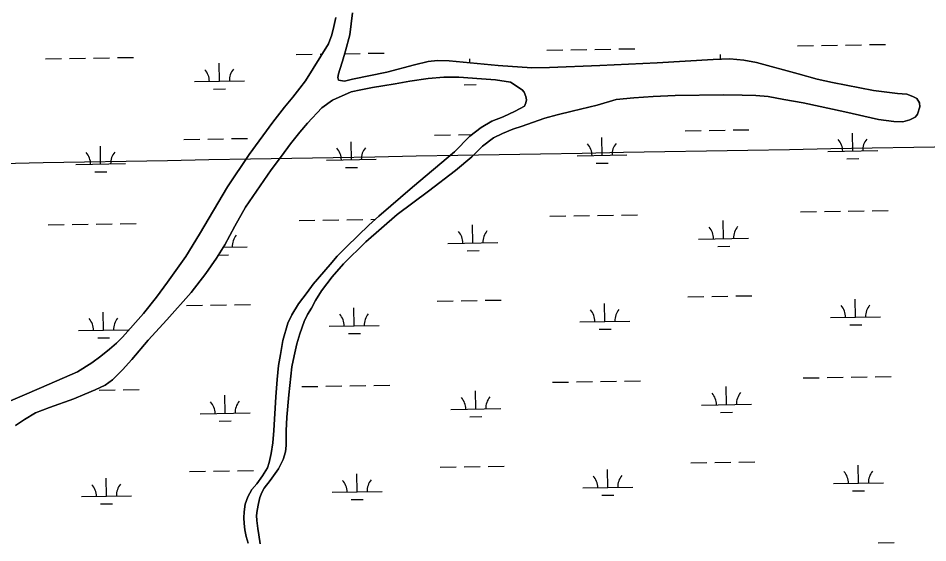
# Model space of a CAD drawing. Extents: x 3892998 to 3931244, y 278583 to 304547.
# Drawn here: x 3913776 to 3915597, y 295661 to 296712 of the extents above; entities that cross this region are included whole.
import ezdxf

# ---------------------------------------------------------------- set-up
doc = ezdxf.new("R2010")
doc.units = 0
for name, color, linetype in [('V-GRID-MAJR', 7, 'Continuous'), ('V-TOPO-SHOR', 7, 'Continuous'), ('V-WETL-SWMP', 7, 'Continuous')]:
    doc.layers.add(name, color=color, linetype=linetype)

msp = doc.modelspace()

# ---------------------------------------------------------------- linework, layer by layer
at = {"layer": 'V-GRID-MAJR'}
msp.add_spline([(3897060.6180000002, 296135.19), (3902372.4110000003, 296225.205), (3907684.191, 296315.993), (3912995.9590000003, 296407.553), (3918307.7120000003, 296499.886), (3923619.453, 296592.991), (3928931.179, 296686.869), (3928931.18, 296686.869)], degree=3, dxfattribs=at)
at = {"layer": 'V-TOPO-SHOR'}
for points in [[(3914445.203, 296722.14400000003), (3914439.882, 296678.278), (3914431.098, 296645.915), (3914425.186, 296625.39400000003), (3914419.703, 296608.828), (3914417.256, 296600.343), (3914415.81, 296593.036), (3914417.145, 296587.289), (3914429.39, 296585.207), (3914445.449, 296589.419), (3914514.202, 296603.27), (3914569.3200000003, 296618.42100000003), (3914596.47, 296624.518), (3914615.679, 296627.123), (3914639.009, 296626.132), (3914736.642, 296616.985), (3914804.639, 296611.853), (3914839.656, 296612.541), (3914940.5670000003, 296616.817), (3915055.335, 296622.163), (3915167.15, 296629.114), (3915200.585, 296630.013), (3915228.45, 296627.203), (3915253.9280000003, 296622.83), (3915337.7970000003, 296600.155), (3915375.679, 296589.14900000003), (3915405.8850000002, 296582.561), (3915488.622, 296566.422), (3915536.242, 296560.674), (3915555.022, 296559.326), (3915566.852, 296554.87200000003), (3915574.923, 296550.452), (3915580.1920000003, 296542.098), (3915581.112, 296533.982), (3915580.9110000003, 296533.78500000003), (3915576.633, 296519.183), (3915575.0330000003, 296517.219), (3915571.4390000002, 296513.295), (3915561.105, 296507.64900000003), (3915547.23, 296504.206), (3915529.2320000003, 296504.362), (3915498.215, 296508.781), (3915430.897, 296523.797), (3915347.585, 296542.117), (3915308.478, 296548.979), (3915277.473, 296554.587), (3915252.768, 296556.776), (3915225.4790000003, 296557.407), (3915188.1010000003, 296558.124), (3915091.365, 296556.58), (3915047.237, 296554.386), (3915008.651, 296552.344), (3914973.413, 296548.889)], [(3913740.636, 295936.414), (3913823.023, 295971.708), (3913895.092, 296002.934), (3913923.3340000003, 296021.087), (3913941.645, 296034.379), (3913958.58, 296048.674), (3913972.926, 296060.81200000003), (3913984.897, 296072.776), (3914026.6410000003, 296119.889), (3914053.029, 296152.49700000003), (3914074.849, 296182.768), (3914111.881, 296233.878), (3914139.168, 296279.137), (3914194.77, 296373.601), (3914238.247, 296438.5), (3914286.08, 296503.561), (3914309.0810000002, 296533.23), (3914326.069, 296553.655), (3914339.866, 296571.141), (3914351.071, 296586.077), (3914397.595, 296660.049), (3914404.079, 296678.19), (3914408.181, 296695.166), (3914411.696, 296712.74)], [(3914658.5100000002, 296593.722), (3914628.444, 296593.388), (3914596.573, 296590.49700000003), (3914559.934, 296585.075), (3914530.418, 296579.79), (3914505.8570000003, 296575.847), (3914485.4560000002, 296572.66000000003), (3914461.683, 296568.315), (3914442.856, 296563.928), (3914405.136, 296547.636), (3914383.6380000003, 296531.99700000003), (3914355.2860000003, 296500.989), (3914340.1, 296483.12), (3914321.309, 296460.139), (3914303.098, 296435.373), (3914282.686, 296407.858), (3914231.0130000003, 296332.94), (3914209.72, 296294.94800000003), (3914189.8170000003, 296257.735), (3914172.973, 296230.782), (3914151.542, 296199.912), (3914122.338, 296161.791), (3914073.806, 296107.418), (3914036.269, 296066.401), (3914003.4990000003, 296027.716), (3913984.9250000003, 296007.107), (3913964.576, 295986.91000000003), (3913950.048, 295976.353), (3913929.99, 295966.833), (3913909.543, 295958.306), (3913887.307, 295948.805), (3913838.501, 295931.42100000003), (3913810.919, 295921.175), (3913788.651, 295907.917), (3913770.7430000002, 295895.411)], [(3914761.67, 296583.343), (3914731.448, 296587.955), (3914703.773, 296589.77400000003), (3914658.5100000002, 296593.722)], [(3914230.339, 295738.184), (3914235.7970000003, 295752.367), (3914243.633, 295767.121), (3914253.611, 295778.49700000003), (3914265.407, 295794.603), (3914275.231, 295810.919), (3914278.68, 295821.364), (3914282.788, 295839.511), (3914285.934, 295860.628), (3914287.532, 295885.516), (3914292.0640000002, 295953.065), (3914294.534, 295987.428), (3914297.348, 296016.059), (3914300.893, 296037.571), (3914305.882, 296066.184), (3914316.06, 296100.877), (3914323.9080000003, 296117.411), (3914337.5360000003, 296139.427), (3914354.528, 296162.00800000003), (3914366.531, 296178.902), (3914400.858, 296218.129), (3914414.833, 296234.61100000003), (3914432.577, 296252.837), (3914456.6920000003, 296276.346), (3914477.8200000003, 296297.112), (3914498.328, 296315.116), (3914565.423, 296372.839), (3914649.823, 296443.655), (3914680.328, 296475.014), (3914702.614, 296492.805), (3914724.458, 296505.068), (3914746.667, 296513.77), (3914771.273, 296525.614), (3914789.341, 296535.141), (3914792.2, 296541.961), (3914793.6350000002, 296548.273), (3914792.505, 296554.605), (3914789.22, 296563.33), (3914785.306, 296567.909), (3914761.67, 296583.343)], [(3914973.413, 296548.889), (3914935.171, 296537.163), (3914885.269, 296525.337), (3914855.362, 296517.69), (3914830.407, 296511.382), (3914805.432, 296502.705), (3914785.2120000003, 296495.369), (3914766.186, 296489.207), (3914745.761, 296480.886), (3914727.897, 296471.749), (3914705.619, 296454.946), (3914684.489, 296433.98), (3914651.84, 296406.199), (3914597.142, 296365.167), (3914534.49, 296318.276), (3914471.964, 296263.281), (3914427.125, 296219.794), (3914404.761, 296193.109), (3914383.378, 296165.428), (3914371.555, 296146.162), (3914363.119, 296130.426), (3914355.501, 296117.843), (3914348.464, 296103.675), (3914339.756, 296079.242), (3914333.8510000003, 296059.137), (3914328.508, 296035.26900000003), (3914324.166, 296012.977), (3914317.9590000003, 295957.3), (3914313.6210000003, 295912.47500000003), (3914312.591, 295884.621), (3914312.22, 295864.466), (3914312.341, 295855.572), (3914311.247, 295843.13), (3914306.369, 295827.561), (3914296.918, 295808.472), (3914280.515, 295785.491), (3914268.522, 295769.783), (3914263.511, 295761.331), (3914259.867, 295751.281), (3914257.176, 295739.444)], [(3914236.293, 295659.681), (3914232.633, 295672.98), (3914229.96, 295686.882), (3914228.494, 295699.002), (3914227.826, 295710.43200000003), (3914228.447, 295722.962), (3914230.339, 295738.184)], [(3914257.176, 295739.444), (3914254.481, 295725.012), (3914253.447, 295715.462), (3914254.106, 295705.126), (3914255.595, 295689.526), (3914257.565, 295676.415), (3914260.656, 295658.837)]]:
    msp.add_lwpolyline(points, dxfattribs=at)
at = {"layer": 'V-WETL-SWMP'}
for p, q in [((3914834.3275540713, 296647.4051244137), (3914866.3227608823, 296647.9589665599)), ((3914882.3203642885, 296648.2358876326), (3914914.3155710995, 296648.7897297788)), ((3914930.3131745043, 296649.06665085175), (3914962.3083813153, 296649.62049299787)), ((3914978.305984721, 296649.89741407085), (3915010.301191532, 296650.4512562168)), ((3915336.1603746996, 296656.09193078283), (3915368.1555815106, 296656.64577292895)), ((3915384.1531849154, 296656.9226940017), (3915416.1483917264, 296657.4765361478)), ((3915432.1459951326, 296657.7534572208), (3915464.1412019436, 296658.307299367)), ((3915480.1388053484, 296658.5842204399), (3915512.13401216, 296659.13806258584)), ((3913830.6619128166, 296630.0315116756), (3913862.6571196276, 296630.58535382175)), ((3913878.654723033, 296630.8622748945), (3913910.649929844, 296631.4161170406)), ((3913926.6475332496, 296631.6930381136), (3913958.6427400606, 296632.2468802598)), ((3913974.640343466, 296632.52380133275), (3914006.635550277, 296633.07764347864)), ((3914332.4947334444, 296638.7183180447), (3914364.4899402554, 296639.2721601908)), ((3914380.4875436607, 296639.54908126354), (3914384.7481526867, 296639.622833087)), ((3914429.50913285, 296640.3976528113), (3914460.475560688, 296640.9336866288)), ((3914476.4731640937, 296641.2106077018), (3914508.468370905, 296641.7644498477)), ((3914680.1473536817, 296622.27774390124), (3914680.013858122, 296629.98972116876)), ((3915182.00529345, 296629.51342900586), (3915181.846678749, 296638.6765275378)), ((3914178.804109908, 296585.3083071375), (3914178.181037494, 296621.3029147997)), ((3914630.6444198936, 296593.12973515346), (3914659.5715612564, 296593.630468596)), ((3914128.8115992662, 296584.44292878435), (3914228.7966205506, 296586.1736854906)), ((3914668.9058010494, 296578.3587340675), (3914692.9022061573, 296578.7741156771)), ((3914167.072980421, 296569.67192769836), (3914191.0693855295, 296570.08730930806)), ((3915111.07059382, 296485.99669622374), (3915143.0658006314, 296486.5505383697)), ((3915159.0634040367, 296486.82745944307), (3915191.0586108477, 296487.3813015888)), ((3915207.0562142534, 296487.658222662), (3915239.0514210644, 296488.21206480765)), ((3914107.404952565, 296468.6230834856), (3914139.400159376, 296469.17692563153)), ((3914155.397762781, 296469.453846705), (3914187.3929695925, 296470.00768885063)), ((3914203.390572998, 296470.28460992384), (3914235.385779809, 296470.83845206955)), ((3914443.0023875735, 296427.9953730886), (3914442.379315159, 296463.9899807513)), ((3914609.2377731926, 296477.3098898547), (3914641.232980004, 296477.8637320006)), ((3914657.2305834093, 296478.140653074), (3914684.844594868, 296478.61865602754)), ((3914944.8352082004, 296436.6821794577), (3914944.212135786, 296472.67678712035)), ((3915446.668028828, 296445.36898582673), (3915446.0449564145, 296481.3635934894)), ((3913941.169566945, 296419.3085667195), (3913940.5464945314, 296455.3031743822)), ((3915396.6755181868, 296444.5036074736), (3915496.66053947, 296446.2343641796)), ((3914393.009876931, 296427.1299947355), (3914492.9948982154, 296428.8607514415)), ((3914894.8426975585, 296435.8168011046), (3914994.827718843, 296437.54755781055)), ((3915434.9368993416, 296429.73260638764), (3915458.933304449, 296430.14798799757)), ((3913891.1770563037, 296418.4431883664), (3913991.162077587, 296420.1739450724)), ((3914431.2712580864, 296412.3589936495), (3914455.2676631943, 296412.7743752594)), ((3914933.1040787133, 296421.04580001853), (3914957.100483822, 296421.46118162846)), ((3913929.4384374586, 296403.67218728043), (3913953.4348425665, 296404.08756889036)), ((3914984.0637795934, 296317.27224451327), (3915016.0589864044, 296317.8260866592)), ((3915341.918169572, 296323.46676122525), (3915373.913376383, 296324.0206033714)), ((3915389.9109797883, 296324.2975244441), (3915421.9061865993, 296324.85136659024)), ((3915437.903790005, 296325.1282876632), (3915469.8989968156, 296325.6821298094)), ((3915485.8966002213, 296325.9590508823), (3915517.8918070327, 296326.51289302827)), ((3913932.4053281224, 296299.067868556), (3913964.400534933, 296299.6217107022)), ((3913980.3981383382, 296299.89863177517), (3914012.3933451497, 296300.45247392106)), ((3914338.252528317, 296306.0931484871), (3914370.2477351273, 296306.6469906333)), ((3914386.2453385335, 296306.92391170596), (3914418.2405453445, 296307.47775385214)), ((3914434.2381487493, 296307.7546749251), (3914466.2333555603, 296308.30851707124)), ((3914482.2309589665, 296308.5854381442), (3914491.062866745, 296308.73831988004)), ((3914840.085348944, 296314.77995485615), (3914872.080555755, 296315.3337970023)), ((3914888.078159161, 296315.61071807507), (3914920.0733659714, 296316.1645602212)), ((3914936.070969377, 296316.44148129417), (3914968.066176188, 296316.9953234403)), ((3915188.227546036, 296270.05675031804), (3915187.6044736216, 296306.05135798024)), ((3913836.4197076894, 296297.40634211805), (3913868.4149145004, 296297.9601842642)), ((3913884.4125179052, 296298.2371053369), (3913916.4077247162, 296298.7909474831)), ((3914686.3947254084, 296261.369943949), (3914685.771652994, 296297.3645516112)), ((3915138.235035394, 296269.19137196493), (3915238.220056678, 296270.9221286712)), ((3914186.6829548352, 296252.7198532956), (3914234.5544154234, 296253.54851593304)), ((3914636.4022147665, 296260.5045655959), (3914736.387236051, 296262.2353223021)), ((3914674.663595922, 296245.7335645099), (3914698.66000103, 296246.14894611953)), ((3915176.4964165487, 296254.42037087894), (3915200.492821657, 296254.83575248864)), ((3914176.931783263, 296237.1177472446), (3914196.827180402, 296237.4621397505)), ((3915116.828388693, 296153.37152666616), (3915148.823595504, 296153.9253688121)), ((3915164.821198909, 296154.20228988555), (3915196.8164057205, 296154.7561320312)), ((3915212.814009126, 296155.0330531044), (3915244.809215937, 296155.5868952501)), ((3914113.1627474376, 296135.99791392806), (3914145.1579542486, 296136.55175607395)), ((3914161.155557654, 296136.8286771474), (3914193.1507644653, 296137.38251929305)), ((3914209.1483678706, 296137.65944036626), (3914241.143574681, 296138.213282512)), ((3914614.9955680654, 296144.6847202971), (3914646.990774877, 296145.238562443)), ((3914662.9883782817, 296145.51548351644), (3914694.9835850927, 296146.06932566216)), ((3914710.9811884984, 296146.34624673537), (3914742.9763953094, 296146.900088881)), ((3914950.593003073, 296104.0570099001), (3914949.969930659, 296140.05161756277)), ((3915452.425823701, 296112.74381626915), (3915451.8027512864, 296148.7384239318)), ((3913946.927361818, 296086.68339716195), (3913946.304289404, 296122.6780048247)), ((3914448.7601824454, 296095.37020353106), (3914448.137110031, 296131.3648111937)), ((3914900.6004924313, 296103.191631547), (3915000.5855137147, 296104.922388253)), ((3915402.433313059, 296111.87843791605), (3915502.418334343, 296113.609194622)), ((3913896.9348511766, 296085.81801880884), (3913996.91987246, 296087.5487755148)), ((3914398.7676718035, 296094.5048251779), (3914498.752693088, 296096.2355818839)), ((3914938.861873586, 296088.420630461), (3914962.858278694, 296088.8360120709)), ((3915440.694694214, 296097.10743683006), (3915464.691099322, 296097.52281844)), ((3913935.1962323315, 296071.04701772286), (3913959.192637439, 296071.4623993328)), ((3914437.0290529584, 296079.7338240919), (3914461.025458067, 296080.14920570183)), ((3915347.6759644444, 295990.8415916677), (3915379.6711712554, 295991.3954338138)), ((3915395.668774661, 295991.67235488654), (3915427.663981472, 295992.2261970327)), ((3915443.661584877, 295992.50311810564), (3915475.656791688, 295993.0569602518)), ((3915491.654395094, 295993.3338813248), (3915523.649601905, 295993.8877234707)), ((3914344.010323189, 295973.4679789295), (3914376.00553, 295974.0218210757)), ((3914392.003133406, 295974.2987421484), (3914423.998340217, 295974.85258429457)), ((3914439.995943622, 295975.12950536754), (3914471.991150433, 295975.68334751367)), ((3914487.9887538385, 295975.96026858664), (3914519.9839606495, 295976.51411073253)), ((3914845.843143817, 295982.15478529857), (3914877.838350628, 295982.70862744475)), ((3914893.835954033, 295982.9855485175), (3914925.831160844, 295983.5393906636)), ((3914941.82876425, 295983.8163117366), (3914973.823971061, 295984.3701538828)), ((3914989.821574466, 295984.6470749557), (3915021.8167812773, 295985.20091710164)), ((3915193.985340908, 295937.43158076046), (3915193.3622684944, 295973.42618842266)), ((3913938.1631229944, 295966.44269899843), (3913970.1583298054, 295966.9965411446)), ((3913986.155933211, 295967.2734622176), (3914018.1511400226, 295967.8273043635)), ((3914190.3196996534, 295920.05796802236), (3914189.696627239, 295956.05257568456)), ((3914692.152520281, 295928.7447743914), (3914691.5294478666, 295964.7393820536)), ((3915143.9928302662, 295936.56620240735), (3915243.977851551, 295938.2969591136)), ((3914140.327189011, 295919.19258966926), (3914240.312210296, 295920.92334637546)), ((3914642.160009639, 295927.8793960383), (3914742.1450309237, 295929.6101527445)), ((3915182.2542114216, 295921.79520132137), (3915206.2506165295, 295922.21058293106)), ((3914178.588570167, 295904.4215885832), (3914202.5849752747, 295904.8369701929)), ((3914680.4213907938, 295913.1083949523), (3914704.417795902, 295913.52377656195)), ((3914620.7533629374, 295812.05955073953), (3914652.748569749, 295812.6133928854)), ((3914668.746173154, 295812.89031395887), (3914700.741379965, 295813.4441561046)), ((3914716.738983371, 295813.7210771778), (3914748.734190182, 295814.27491932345)), ((3915122.586183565, 295820.7463571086), (3915154.581390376, 295821.30019925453)), ((3915170.578993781, 295821.577120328), (3915202.5742005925, 295822.13096247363)), ((3915218.571803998, 295822.40788354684), (3915250.567010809, 295822.9617256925)), ((3915458.1836185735, 295780.1186467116), (3915457.560546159, 295816.1132543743)), ((3913952.6851566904, 295754.0582276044), (3913952.062084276, 295790.0528352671)), ((3914118.92054231, 295803.3727443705), (3914150.915749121, 295803.9265865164)), ((3914166.9133525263, 295804.2035075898), (3914198.9085593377, 295804.75734973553)), ((3914214.9061627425, 295805.0342708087), (3914246.9013695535, 295805.5881129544)), ((3914454.517977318, 295762.7450339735), (3914453.8949049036, 295798.73964163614)), ((3914956.350797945, 295771.4318403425), (3914955.727725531, 295807.4264480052)), ((3914906.3582873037, 295770.5664619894), (3915006.343308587, 295772.2972186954)), ((3915408.191107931, 295779.2532683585), (3915508.1761292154, 295780.98402506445)), ((3913902.6926460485, 295753.19284925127), (3914002.6776673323, 295754.9236059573)), ((3914404.525466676, 295761.8796556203), (3914504.5104879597, 295763.61041232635)), ((3914944.6196684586, 295755.79546090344), (3914968.6160735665, 295756.2108425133)), ((3915446.4524890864, 295764.4822672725), (3915470.4488941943, 295764.8976488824)), ((3913940.954027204, 295738.4218481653), (3913964.9504323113, 295738.8372297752)), ((3914442.7868478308, 295747.1086545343), (3914466.783252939, 295747.52403614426)), ((3915497.412189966, 295660.7087117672), (3915529.407396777, 295661.2625539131))]:
    msp.add_line(p, q, dxfattribs=at)
for points in [[(3915055.336, 296622.162), (3914940.568, 296616.817), (3914839.656, 296612.541), (3914804.64, 296611.853), (3914736.642, 296616.98600000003), (3914639.0100000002, 296626.131), (3914615.6780000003, 296627.123), (3914596.47, 296624.518), (3914569.3200000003, 296618.422), (3914514.202, 296603.26900000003), (3914445.448, 296589.42), (3914429.3910000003, 296585.207), (3914417.145, 296587.29), (3914415.81, 296593.037), (3914417.257, 296600.343), (3914419.704, 296608.828), (3914425.186, 296625.395), (3914431.099, 296645.915), (3914439.882, 296678.278), (3914445.203, 296722.143)], [(3914411.6950000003, 296712.739), (3914408.181, 296695.165), (3914404.08, 296678.19), (3914397.595, 296660.049), (3914351.071, 296586.077), (3914339.866, 296571.141), (3914326.068, 296553.655), (3914309.08, 296533.23), (3914286.079, 296503.561), (3914238.247, 296438.501), (3914194.769, 296373.601), (3914139.168, 296279.137), (3914111.88, 296233.878), (3914074.849, 296182.76900000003), (3914053.029, 296152.496), (3914026.64, 296119.888), (3913984.896, 296072.776), (3913972.926, 296060.813), (3913958.58, 296048.673), (3913941.645, 296034.379), (3913923.3340000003, 296021.086), (3913895.091, 296002.933), (3913823.023, 295971.707), (3913740.6350000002, 295936.415)], [(3914260.656, 295658.837), (3914257.565, 295676.415), (3914255.595, 295689.526), (3914254.1070000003, 295705.126), (3914253.446, 295715.461), (3914254.481, 295725.012), (3914257.176, 295739.445), (3914259.867, 295751.282), (3914263.5100000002, 295761.33), (3914268.523, 295769.784), (3914280.5160000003, 295785.491), (3914296.918, 295808.472), (3914306.37, 295827.561), (3914311.247, 295843.131), (3914312.342, 295855.572), (3914312.22, 295864.466), (3914312.591, 295884.62), (3914313.6210000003, 295912.476), (3914317.958, 295957.299), (3914324.167, 296012.976), (3914328.508, 296035.27), (3914333.8510000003, 296059.136), (3914339.755, 296079.243), (3914348.463, 296103.674), (3914355.501, 296117.842), (3914363.119, 296130.425), (3914371.554, 296146.162), (3914383.379, 296165.428), (3914404.762, 296193.109), (3914427.125, 296219.794), (3914471.964, 296263.281), (3914534.489, 296318.276), (3914597.143, 296365.168), (3914651.841, 296406.199), (3914684.49, 296433.981), (3914705.6180000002, 296454.946), (3914727.896, 296471.75), (3914745.761, 296480.885), (3914766.187, 296489.207), (3914785.2120000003, 296495.368), (3914805.432, 296502.704), (3914830.407, 296511.38300000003), (3914855.362, 296517.69), (3914885.269, 296525.338), (3914935.171, 296537.162), (3914973.413, 296548.889), (3915008.65, 296552.34500000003), (3915047.238, 296554.387), (3915091.365, 296556.58), (3915188.1, 296558.123), (3915225.478, 296557.407), (3915252.768, 296556.777), (3915277.474, 296554.587), (3915308.4790000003, 296548.98), (3915347.5840000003, 296542.117), (3915430.897, 296523.798), (3915498.216, 296508.781), (3915529.2320000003, 296504.36100000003), (3915547.23, 296504.207), (3915561.105, 296507.648), (3915571.4390000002, 296513.295), (3915575.0330000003, 296517.22000000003), (3915576.632, 296519.184), (3915580.9110000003, 296533.78500000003), (3915581.111, 296533.981), (3915580.1920000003, 296542.098), (3915574.923, 296550.451), (3915566.8510000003, 296554.87200000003), (3915555.022, 296559.325), (3915536.2430000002, 296560.673), (3915488.623, 296566.422), (3915405.8850000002, 296582.56), (3915375.679, 296589.14900000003), (3915337.7970000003, 296600.155), (3915253.9280000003, 296622.83), (3915228.45, 296627.203), (3915200.585, 296630.013), (3915167.15, 296629.114), (3915055.336, 296622.162)], [(3913770.7430000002, 295895.411), (3913788.6520000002, 295907.916), (3913810.919, 295921.175), (3913838.501, 295931.422), (3913887.308, 295948.804), (3913909.543, 295958.305), (3913929.989, 295966.833), (3913950.048, 295976.353), (3913964.577, 295986.909), (3913984.926, 296007.107), (3914003.498, 296027.716), (3914036.269, 296066.401), (3914073.806, 296107.418), (3914122.3370000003, 296161.791), (3914151.543, 296199.912), (3914172.972, 296230.782), (3914189.818, 296257.73600000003), (3914209.719, 296294.94800000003), (3914231.012, 296332.94), (3914282.686, 296407.857), (3914303.098, 296435.373), (3914321.31, 296460.139), (3914340.1, 296483.119), (3914355.2860000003, 296500.989), (3914383.639, 296531.99700000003), (3914405.1350000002, 296547.636), (3914442.856, 296563.927), (3914461.684, 296568.315), (3914485.457, 296572.66000000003), (3914505.8570000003, 296575.847), (3914530.418, 296579.79), (3914559.935, 296585.075), (3914596.573, 296590.49700000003), (3914628.443, 296593.388), (3914658.511, 296593.723), (3914703.773, 296589.77400000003), (3914731.448, 296587.954), (3914761.671, 296583.343), (3914785.307, 296567.909), (3914789.22, 296563.33), (3914792.505, 296554.606), (3914793.636, 296548.273), (3914792.199, 296541.961), (3914789.34, 296535.142), (3914771.274, 296525.614), (3914746.667, 296513.77), (3914724.4590000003, 296505.068), (3914702.615, 296492.805), (3914680.328, 296475.013), (3914649.823, 296443.655), (3914565.423, 296372.84), (3914498.329, 296315.117), (3914477.819, 296297.112), (3914456.693, 296276.34500000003), (3914432.578, 296252.837), (3914414.8340000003, 296234.61100000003), (3914400.858, 296218.13), (3914366.531, 296178.901), (3914354.528, 296162.00800000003), (3914337.5360000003, 296139.427), (3914323.909, 296117.411), (3914316.06, 296100.878), (3914305.881, 296066.183), (3914300.892, 296037.571), (3914297.348, 296016.06), (3914294.5330000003, 295987.429), (3914292.0640000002, 295953.064), (3914287.532, 295885.516), (3914285.935, 295860.629), (3914282.789, 295839.511), (3914278.681, 295821.364), (3914275.2320000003, 295810.92), (3914265.4080000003, 295794.602), (3914253.61, 295778.498), (3914243.632, 295767.121), (3914235.798, 295752.367), (3914230.34, 295738.185), (3914228.446, 295722.962), (3914227.827, 295710.43200000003), (3914228.494, 295699.002), (3914229.961, 295686.882), (3914232.632, 295672.98), (3914236.293, 295659.68)]]:
    msp.add_lwpolyline(points, dxfattribs=at)
for centre, radius, start, end in [((3914234.0305536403, 296586.7391600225), 35.246287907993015, 140.21987699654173, 181.76353532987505), ((3914123.5612308, 296584.8269183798), 35.24628790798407, 0.21988000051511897, 41.76353833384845), ((3915391.4251497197, 296444.88759706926), 35.24628790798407, 0.21988000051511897, 41.76353833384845), ((3915501.89447256, 296446.79983871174), 35.246287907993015, 140.21987699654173, 181.76353532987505), ((3914387.759508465, 296427.51398433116), 35.24628790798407, 0.21988000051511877, 41.76353833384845), ((3914498.2288313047, 296429.4262259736), 35.246287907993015, 140.21987699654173, 181.76353532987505), ((3914889.5923290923, 296436.2007907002), 35.24628790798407, 0.21988000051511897, 41.76353833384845), ((3915000.0616519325, 296438.1130323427), 35.246287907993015, 140.21987699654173, 181.76353532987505), ((3913885.9266878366, 296418.82717796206), 35.24628790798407, 0.21988000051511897, 41.76353833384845), ((3913996.3960106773, 296420.73941960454), 35.246287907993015, 140.21987699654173, 181.76353532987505), ((3914631.1518463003, 296260.8885551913), 35.24628790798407, 0.21988000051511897, 41.76353833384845), ((3914741.621169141, 296262.800796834), 35.246287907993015, 140.21987699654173, 181.76353532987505), ((3915132.9846669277, 296269.57536156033), 35.24628790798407, 0.21988000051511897, 41.76353833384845), ((3915243.453989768, 296271.48760320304), 35.246287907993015, 140.21987699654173, 181.76353532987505), ((3914239.7883485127, 296254.11399046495), 35.246287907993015, 140.21987699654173, 181.76353532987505), ((3915397.1829445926, 296112.2624275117), 35.24628790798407, 0.21988000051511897, 41.76353833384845), ((3915507.6522674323, 296114.17466915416), 35.246287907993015, 140.21987699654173, 181.76353532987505), ((3914393.5173033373, 296094.8888147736), 35.24628790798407, 0.21988000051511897, 41.76353833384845), ((3914503.9866261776, 296096.80105641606), 35.246287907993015, 140.21987699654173, 181.76353532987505), ((3914895.3501239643, 296103.57562114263), 35.24628790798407, 0.21988000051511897, 41.76353833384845), ((3915005.819446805, 296105.4878627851), 35.246287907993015, 140.21987699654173, 181.76353532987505), ((3913891.6844827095, 296086.2020084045), 35.24628790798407, 0.21988000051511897, 41.76353833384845), ((3914002.1538055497, 296088.11425004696), 35.246287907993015, 140.21987699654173, 181.76353532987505), ((3915138.7424618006, 295936.95019200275), 35.24628790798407, 0.21988000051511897, 41.76353833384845), ((3915249.2117846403, 295938.86243364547), 35.246287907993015, 140.21987699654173, 181.76353532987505), ((3914135.0768205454, 295919.57657926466), 35.24628790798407, 0.21988000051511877, 41.76353833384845), ((3914245.5461433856, 295921.48882090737), 35.246287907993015, 140.21987699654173, 181.76353532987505), ((3914636.9096411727, 295928.2633856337), 35.24628790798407, 0.21988000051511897, 41.76353833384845), ((3914747.378964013, 295930.1756272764), 35.246287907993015, 140.21987699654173, 181.76353532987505), ((3914901.1079188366, 295770.95045158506), 35.24628790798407, 0.21988000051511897, 41.76353833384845), ((3915011.5772416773, 295772.86269322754), 35.246287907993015, 140.21987699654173, 181.76353532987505), ((3915402.940739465, 295779.6372579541), 35.24628790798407, 0.21988000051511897, 41.76353833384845), ((3915513.4100623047, 295781.5494995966), 35.246287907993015, 140.21987699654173, 181.76353532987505), ((3913897.442277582, 295753.5768388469), 35.24628790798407, 0.21988000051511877, 41.76353833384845), ((3914007.911600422, 295755.4890804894), 35.246287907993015, 140.21987699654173, 181.76353532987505), ((3914399.2750982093, 295762.263645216), 35.24628790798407, 0.21988000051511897, 41.76353833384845), ((3914509.7444210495, 295764.1758868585), 35.246287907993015, 140.21987699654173, 181.76353532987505)]:
    msp.add_arc(centre, radius, start, end, dxfattribs=at)

doc.saveas('drawing.dxf')
